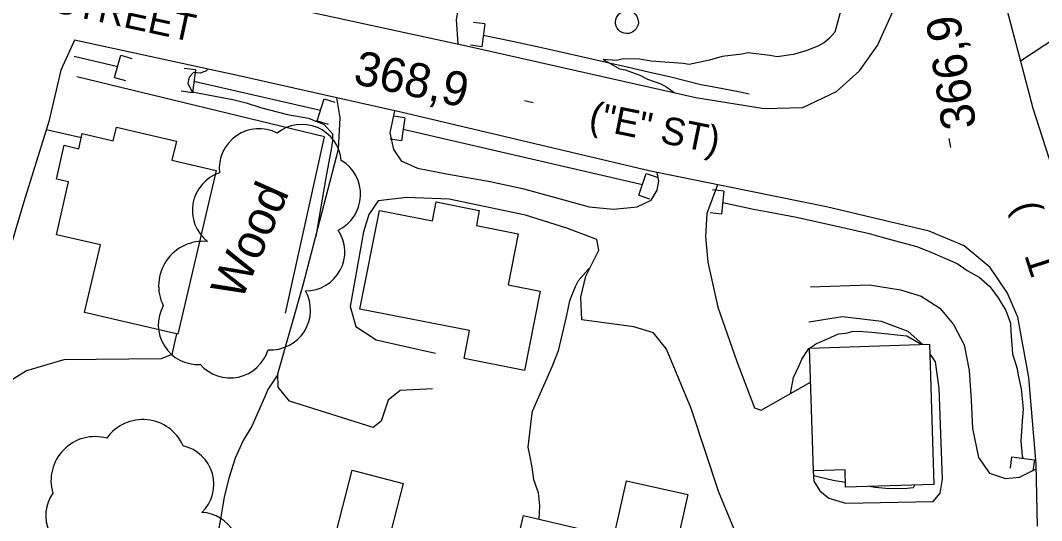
# Model space of a CAD drawing. Extents: x 287698 to 290158, y 5234163 to 5237182.
# Drawn here: x 289117.9 to 289207.3, y 5235113.2 to 5235157 of the extents above; entities that cross this region are included whole.
import ezdxf

# ---------------------------------------------------------------- set-up
doc = ezdxf.new("R2010")
doc.units = 0
for name, color, linetype in [('Niveau 1', 7, 'Continuous'), ('Niveau 19', 7, 'Continuous'), ('Niveau 2', 7, 'Continuous'), ('Niveau 21', 7, 'Continuous'), ('Niveau 26', 7, 'Continuous'), ('Niveau 3', 7, 'Continuous'), ('Niveau 31', 7, 'Continuous'), ('Niveau 36', 7, 'Continuous'), ('Niveau 37', 7, 'Continuous'), ('Niveau 4', 7, 'Continuous'), ('Niveau 44', 7, 'Continuous')]:
    doc.layers.add(name, color=color, linetype=linetype)

msp = doc.modelspace()

# ---------------------------------------------------------------- linework, layer by layer
at = {"layer": 'Niveau 1'}
for points in [[(289134.27, 5235152.73), (289134.19, 5235152.56), (289133.64, 5235152.35), (289133.07, 5235152.41), (289132.67, 5235152.01), (289132.57, 5235151.44), (289132.95, 5235150.71), (289133.54, 5235150.6), (289136.51, 5235150.06), (289137.68, 5235149.77), (289138.94, 5235149.34), (289141.28, 5235148.75), (289143.13, 5235148.42), (289144.51, 5235147.85), (289145.22, 5235147.04), (289145.24, 5235146.47), (289145.13, 5235145.86), (289144.66, 5235143.2), (289144.18, 5235140.46), (289143.76, 5235138.06)], [(289140.44, 5235125.96), (289139.58, 5235124.64), (289139.28, 5235123.96), (289138.17, 5235121.43), (289137.41, 5235120.17), (289136.72, 5235118.64), (289136.18, 5235116.97), (289135.75, 5235115.24), (289135.47, 5235113.64), (289134.99, 5235110.89), (289135.06, 5235109.8), (289135.4, 5235109.31), (289135.8, 5235108.92), (289136.4, 5235108.53), (289137.83, 5235107.91), (289139.85, 5235107.17), (289141.82, 5235106.37), (289144.56, 5235105.18), (289145.18, 5235104.78), (289147.06, 5235103.68), (289149.79, 5235102.14), (289151.87, 5235101.04), (289154.78, 5235099.66), (289156.15, 5235099.08)]]:
    msp.add_lwpolyline(points, dxfattribs=at)
at = {"layer": 'Niveau 19'}
for points in [[(289200.73, 5235174.92), (289208.14, 5235170.7), (289212.25, 5235168.51), (289213.01, 5235167.53), (289214.41, 5235162.24), (289214.41, 5235160.05), (289214.05, 5235158.49), (289213.53, 5235157.61), (289208.74, 5235155.53), (289205.49, 5235153.4)], [(289179.64, 5235165.04), (289176.67, 5235162.92), (289172.62, 5235161.28), (289168.99, 5235160.3), (289164.98, 5235160.01), (289161.03, 5235160.26), (289158.31, 5235160.41), (289157.08, 5235160.02), (289156.4, 5235159.04), (289156.05, 5235157.06), (289156.2, 5235154.91)], [(289153.98, 5235124.7), (289151.17, 5235124.56), (289150.11, 5235123.71), (289149.5, 5235121.87), (289148.79, 5235121.31), (289141.48, 5235123.63), (289140.48, 5235124.84), (289140.44, 5235126.03), (289142.65, 5235133.82), (289145.76, 5235145.7), (289145.9, 5235148.44), (289145.61, 5235150.2)], [(289150.66, 5235149.06), (289150.26, 5235147.14), (289150.56, 5235145.67), (289151.26, 5235144.67), (289152.67, 5235144.04), (289155.38, 5235143.5), (289159.03, 5235142.86), (289161.86, 5235142.25), (289164.65, 5235141.5), (289167.7, 5235140.66), (289169.83, 5235140.44), (289171.92, 5235140.64), (289173.14, 5235141.22), (289173.66, 5235142.1), (289173.8, 5235142.91), (289173.67, 5235143.65)], [(289120.16, 5235147.43), (289123.24, 5235146.71)], [(289178.96, 5235142.58), (289178.03, 5235140.05), (289177.9, 5235138.05), (289178.11, 5235135.81), (289178.98, 5235131.86), (289180.64, 5235127.1), (289182.2, 5235123.05), (289182.77, 5235122.83), (289187.1, 5235125.29)], [(289180.9, 5235111.22), (289179.06, 5235115.64), (289176.64, 5235122.98), (289174.47, 5235128.19), (289173.34, 5235129.61), (289171.63, 5235130.13), (289167.07, 5235130.76), (289166.99, 5235132.74), (289167.43, 5235134.57), (289168.55, 5235136.85), (289168.39, 5235137.79), (289165.76, 5235138.78), (289162.12, 5235139.93), (289155.46, 5235141.31), (289151.75, 5235141.46), (289149.24, 5235141.17), (289148.42, 5235139.97), (289147.96, 5235138.47), (289146.78, 5235131.92), (289147.28, 5235130.16), (289149.05, 5235129), (289154.26, 5235127.82)], [(289187.09, 5235133.64), (289192.26, 5235133.81), (289194.97, 5235133.39), (289196.79, 5235132.81), (289198.42, 5235131.77), (289199.63, 5235130.34), (289200.55, 5235128.57), (289200.99, 5235126.32), (289201.18, 5235123.72), (289201.27, 5235121.23), (289201.8, 5235118.7), (289202.76, 5235117.33), (289204.18, 5235116.86), (289205.41, 5235116.97), (289206.87, 5235117.7)], [(289196.93, 5235128.6), (289195.64, 5235129.72), (289193.32, 5235130.6), (289189.9, 5235131.02), (289186.95, 5235130.56)], [(289131.56, 5235129.53), (289131.16, 5235127.71), (289130.24, 5235127.33), (289121.69, 5235127.25), (289118.42, 5235126.28), (289116.02, 5235124.8), (289114.16, 5235122.86)], [(289187.35, 5235117.54), (289187.33, 5235117.52), (289187.38, 5235116.63), (289187.92, 5235115.77), (289188.7, 5235115.12), (289190.15, 5235114.68), (289197.85, 5235114.85), (289198.45, 5235115.58), (289198.66, 5235116.78), (289198.36, 5235124.75), (289198.05, 5235127.06), (289197.54, 5235127.81)]]:
    msp.add_lwpolyline(points, dxfattribs=at)
at = {"layer": 'Niveau 2'}
for points in [[(289189.92, 5235158.52), (289189.23, 5235155.96), (289188.77, 5235155.41), (289188.32, 5235155.04), (289187.8, 5235154.75), (289186.71, 5235154.31), (289185.59, 5235153.98), (289184.18, 5235153.8), (289183.54, 5235153.9), (289181.64, 5235154.13), (289181.09, 5235154.02), (289179.37, 5235153.82), (289178.26, 5235153.51), (289176.48, 5235153.13), (289175.93, 5235153.19), (289173.14, 5235153.4), (289172.12, 5235153.58), (289170.7, 5235153.6), (289170.09, 5235153.47), (289168.94, 5235153.55), (289169.4, 5235153.28), (289170.36, 5235152.73), (289170.87, 5235152.64), (289172.14, 5235152.19), (289172.82, 5235151.83), (289173.99, 5235151.42), (289174.51, 5235151.14), (289175.15, 5235150.65)], [(289167.77, 5235135.26), (289167.63, 5235135.16), (289166.76, 5235134.17), (289166.49, 5235133.63), (289165.98, 5235132.4), (289165.7, 5235131.01), (289165.01, 5235128.04), (289164.47, 5235126.69), (289163.83, 5235125.24), (289162.73, 5235122.72), (289162.63, 5235122.11), (289162.35, 5235119.6), (289162.49, 5235118.9), (289162.69, 5235117.83), (289162.84, 5235116.75), (289163.23, 5235115.62), (289163.37, 5235114.46), (289163.31, 5235113.3)], [(289187, 5235128.28), (289187.63, 5235128.68), (289188.57, 5235129.09), (289189.56, 5235129.52), (289190.2, 5235129.57), (289190.74, 5235129.74), (289191.31, 5235129.76), (289192.46, 5235129.68), (289195.53, 5235129.36), (289196.65, 5235128.7), (289196.74, 5235128.59)], [(289185.35, 5235124.3), (289185.6, 5235125.71), (289186.09, 5235126.76), (289186.33, 5235127.31), (289186.96, 5235128.25), (289187, 5235128.28)], [(289190.16, 5235116.5), (289189.09, 5235116.69), (289187.35, 5235117.09)], [(289196.21, 5235116.27), (289196.1, 5235116.02), (289195.56, 5235115.97), (289194.02, 5235115.96), (289192.77, 5235116.06), (289192.25, 5235116.14)]]:
    msp.add_lwpolyline(points, dxfattribs=at)
at = {"layer": 'Niveau 21'}
for points in [[(289102.43, 5235166.45), (289118.72, 5235163.03), (289119.59, 5235162.82), (289132.27, 5235159.83), (289141.72, 5235158.04), (289157.22, 5235154.69), (289177.06, 5235150.22), (289183.04, 5235149.25), (289186.43, 5235149.34), (289189.38, 5235150.75), (289191.38, 5235152.55), (289192.96, 5235154.79), (289194.34, 5235157.82), (289194.94, 5235161.18), (289194.73, 5235164.51), (289193.99, 5235168.62), (289192.27, 5235177.15), (289189.21, 5235193.18), (289187.09, 5235205.72), (289186.64, 5235209.72), (289185.84, 5235216.95)], [(289200.73, 5235174.92), (289203.75, 5235160.08), (289203.77, 5235159.96), (289205.49, 5235153.4), (289206.56, 5235149.29), (289209.04, 5235141.58), (289211.73, 5235133.57), (289212.71, 5235128.29), (289213.36, 5235123.7), (289214.02, 5235116.15), (289214.16, 5235110.28), (289213.84, 5235103.04), (289213.45, 5235098.18), (289212.49, 5235092.71), (289212.11, 5235090.56), (289210.92, 5235083.68), (289209.49, 5235077.41), (289208.34, 5235073.33), (289208.26, 5235073.07), (289206.39, 5235067.32), (289202.47, 5235056.03), (289199.94, 5235048.71), (289196.23, 5235040.7)], [(289122.63, 5235155.26), (289121.45, 5235152.61), (289120.38, 5235148.13), (289118.2, 5235141.08), (289116.59, 5235135.66), (289115.59, 5235131.22), (289114.73, 5235125.87), (289114.16, 5235122.86), (289113.85, 5235121.25), (289112.75, 5235116.05), (289111.81, 5235111.89), (289110.02, 5235107.04), (289108.38, 5235103.23), (289105.92, 5235098.14), (289103.27, 5235092.82), (289101.3, 5235088.8), (289100.17, 5235085.61), (289099.2, 5235082.75), (289097.5, 5235076.76), (289095.66, 5235069.33), (289094.48, 5235063.34), (289094.41, 5235061.32), (289094.95, 5235059.66), (289095.73, 5235058.12)], [(289206.99, 5235112.69), (289206.86, 5235118.1), (289206.21, 5235125.69), (289205.25, 5235130.97), (289204.34, 5235133.08), (289202.83, 5235135.32), (289200.56, 5235137.22), (289197.5, 5235138.53), (289188.51, 5235140.65), (289173.08, 5235143.77), (289151.23, 5235148.93), (289145.61, 5235150.2), (289136.91, 5235152.16), (289122.63, 5235155.26)]]:
    msp.add_lwpolyline(points, dxfattribs=at)
at = {"layer": 'Niveau 26'}
for p, q in [((289158.56, 5235156.67), (289157.57, 5235156.8)), ((289158.56, 5235156.67), (289158.3, 5235154.67)), ((289158.3, 5235154.67), (289157.31, 5235154.8)), ((289126.14, 5235151.99), (289126.7, 5235153.93)), ((289126.7, 5235153.93), (289127.66, 5235153.65)), ((289133.24, 5235152.64), (289132.25, 5235152.78)), ((289133.24, 5235152.64), (289132.96, 5235150.64)), ((289126.14, 5235151.99), (289127.1, 5235151.71)), ((289132.96, 5235150.64), (289131.97, 5235150.78)), ((289143.9, 5235148.17), (289144.49, 5235150.1)), ((289144.49, 5235150.1), (289145.45, 5235149.81)), ((289143.9, 5235148.17), (289144.85, 5235147.88)), ((289151.56, 5235148.44), (289150.56, 5235148.58)), ((289151.56, 5235148.44), (289151.28, 5235146.44)), ((289151.28, 5235146.44), (289150.29, 5235146.57)), ((289172.06, 5235141.66), (289172.71, 5235143.58)), ((289172.71, 5235143.58), (289173.66, 5235143.25)), ((289172.06, 5235141.66), (289173, 5235141.34)), ((289179.51, 5235142.02), (289178.52, 5235142.13)), ((289179.51, 5235142.02), (289179.31, 5235140.02)), ((289179.31, 5235140.02), (289178.31, 5235140.12)), ((289204.71, 5235118.75), (289204.58, 5235117.76)), ((289204.71, 5235118.75), (289206.71, 5235118.48)), ((289206.71, 5235118.48), (289206.58, 5235117.49))]:
    msp.add_line(p, q, dxfattribs=at)
at = {"layer": 'Niveau 3'}
for p, q in [((289162.04, 5235149.96), (289162.82, 5235149.78)), ((289199.39, 5235145.85), (289199.25, 5235146.64))]:
    msp.add_line(p, q, dxfattribs=at)
at = {"layer": 'Niveau 31'}
for points in [[(289135.05, 5235143.84), (289131.7, 5235129.5), (289123.52, 5235131.4), (289124.9, 5235137.31), (289121.05, 5235138.21), (289122.12, 5235142.83), (289121.05, 5235143.08), (289121.74, 5235146.04), (289123.02, 5235145.74), (289123.32, 5235147.06), (289126.02, 5235146.43), (289126.31, 5235147.64), (289131.56, 5235146.41), (289131.17, 5235144.74)], [(289157.23, 5235129.81), (289147.64, 5235131.69), (289149.34, 5235140.32), (289153.99, 5235139.41), (289154.31, 5235141.08), (289158.09, 5235140.34), (289157.83, 5235139.01), (289161.49, 5235138.29), (289160.61, 5235133.82), (289163.43, 5235133.27), (289162.06, 5235126.32), (289156.75, 5235127.36)], [(289197.52, 5235128.62), (289197.9, 5235116.32), (289190.17, 5235116.08), (289190.12, 5235117.6), (289187.35, 5235117.52), (289187, 5235128.28)], [(289151.42, 5235116.42), (289150.04, 5235111.08), (289145.58, 5235112.23), (289146.96, 5235117.57)], [(289176.35, 5235115.44), (289174.68, 5235108.03), (289169.32, 5235109.24), (289170.99, 5235116.65)], [(289167.04, 5235112.41), (289165.83, 5235107.33), (289160.75, 5235108.54), (289161.96, 5235113.62)]]:
    msp.add_lwpolyline(points, close=True, dxfattribs=at)
at = {"layer": 'Niveau 36'}
msp.add_ellipse((289171.017, 5235156.824), major_axis=(0.908, -0.42), ratio=0.999982, dxfattribs=at)
at = {"layer": 'Niveau 37'}
msp.add_lwpolyline([(289141.11, 5235131.34), (289144.53, 5235146.78), (289122.83, 5235152.03)], dxfattribs=at)
at = {"layer": 'Niveau 4'}
for points in [[(289158.43, 5235155.68), (289161, 5235155.15), (289163.41, 5235154.64), (289165.75, 5235154.11), (289168.31, 5235153.53), (289171.16, 5235152.89), (289172.92, 5235152.48), (289174.85, 5235152.04), (289177.49, 5235151.37), (289178.79, 5235151.14), (289180.93, 5235150.72), (289181.72, 5235150.56)], [(289122.62, 5235153.86), (289126.42, 5235152.95)], [(289133.1, 5235151.65), (289144.19, 5235149.13)], [(289151.42, 5235147.45), (289172.38, 5235142.61)], [(289179.41, 5235141.03), (289182.11, 5235140.43), (289183.71, 5235140.15), (289185.87, 5235139.73), (289187.57, 5235139.35), (289189.8, 5235138.87), (289192.22, 5235138.32), (289193.26, 5235138.02), (289194.87, 5235137.59), (289196.4, 5235137.16), (289197.79, 5235136.61), (289199.94, 5235135.68), (289200.81, 5235135.08), (289201.86, 5235134.49), (289202.81, 5235133.67), (289203.53, 5235132.67), (289204.21, 5235131.56), (289204.6, 5235130.45), (289204.63, 5235129.72), (289204.8, 5235127.78), (289205.2, 5235126.47), (289205.28, 5235125.91), (289205.54, 5235124.7), (289205.71, 5235122.95), (289205.62, 5235121.87), (289205.52, 5235120.12), (289205.64, 5235118.84), (289205.7, 5235118.62)]]:
    msp.add_lwpolyline(points, dxfattribs=at)
at = {"layer": 'Niveau 44'}
for centre, major_axis, ratio, start_param, end_param in [((289142.55, 5235144.403), (-3.193, 1.356), 0.999866, 3.633306, 5.791472), ((289138.788, 5235144.02), (-3.462, 0.234), 0.999721, 4.305296, 6.463358), ((289144.219, 5235141.736), (0.159, 3.47), 0.999985, 3.635543, 5.789235), ((289136.435, 5235140.334), (-3.319, -1.024), 0.999863, 4.734062, 6.885639), ((289142.849, 5235136.726), (3.191, -1.357), 0.986953, 5.112914, 7.270453), ((289133.903, 5235133.727), (-3.213, 2.213), 0.999961, 5.218739, 7.347916), ((289139.838, 5235131.595), (-0.802, 3.375), 0.999789, 2.835095, 4.992005), ((289133.446, 5235130.308), (1.879, -2.917), 0.999985, 3.634149, 5.765895), ((289136.263, 5235129.128), (-0.842, -3.366), 0.9988, 5.668124, 7.808528), ((289128.62, 5235118.172), (0.391, 3.828), 0.999641, 5.222366, 7.344488), ((289124.441, 5235116.656), (-2.752, 2.713), 0.999785, 5.2209, 7.343764), ((289131.404, 5235116.345), (-0.938, 3.307), 0.999862, 3.636779, 5.787999), ((289123.551, 5235113.624), (1.561, -3.057), 0.999939, 3.633935, 5.708638), ((289133.616, 5235110.456), (-1.459, 3.104), 0.999862, 3.815005, 5.790254)]:
    msp.add_ellipse(centre, major_axis=major_axis, ratio=ratio, start_param=start_param, end_param=end_param, dxfattribs=at)

# ---------------------------------------------------------------- texts
at = {"layer": 'Niveau 21'}
for s, rotation, p in [('STREET', 347.75189, (289120.56, 5235157.77)), ('("E" ST)', 348.56873, (289167.58, 5235147.55)), (')', 104.59249, (289206.92, 5235140.22)), ('T', 107.83092, (289208.74, 5235135.12))]:
    msp.add_text(s, height=2.4, rotation=rotation, dxfattribs=at).set_placement(p)
at = {"layer": 'Niveau 3'}
for s, rotation, p in [('366,9', 98.47015, (289201.62, 5235147.65)), ('368,9', 347.70903, (289146.96, 5235151.46))]:
    msp.add_text(s, height=3, rotation=rotation, dxfattribs=at).set_placement(p)
at = {"layer": 'Niveau 44'}
msp.add_text('Wood', height=3, rotation=66.1217, dxfattribs=at).set_placement((289137.23, 5235132.33))

doc.saveas('drawing.dxf')
